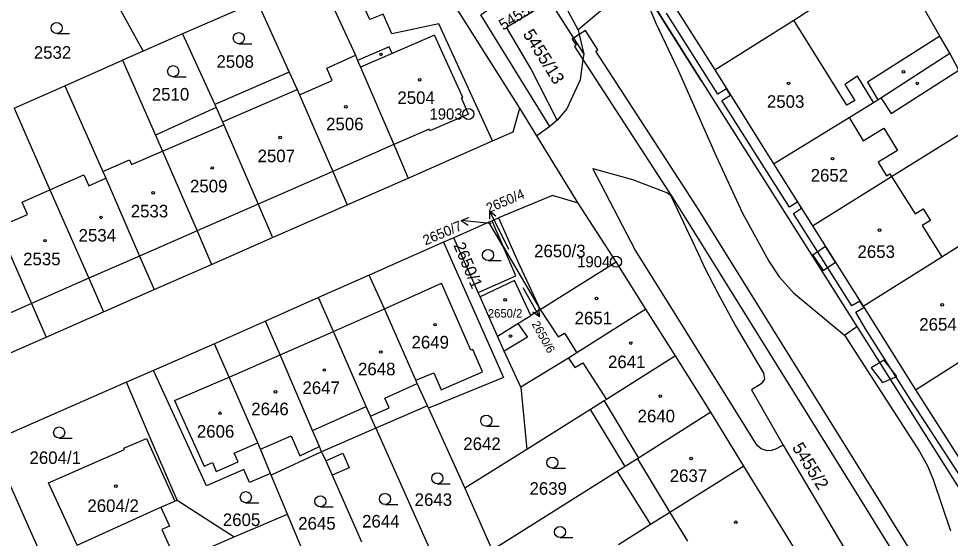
# Model space of a CAD drawing. Extents: x -821458 to -820266, y -1071458 to -1069826.
# Drawn here: x -820763.7 to -820637.8, y -1071281.9 to -1071211.7 of the extents above; entities that cross this region are included whole.
import ezdxf

# ---------------------------------------------------------------- set-up
doc = ezdxf.new("R2010")
doc.units = 0
for name, color, linetype in [('Vrstva 1', 7, 'Continuous'), ('Vrstva 13', 7, 'Continuous'), ('Vrstva 2', 7, 'Continuous'), ('Vrstva 3', 7, 'Continuous'), ('Vrstva 4', 7, 'Continuous'), ('Vrstva 5', 7, 'Continuous'), ('Vrstva 7', 7, 'Continuous'), ('Vrstva 8', 7, 'Continuous')]:
    doc.layers.add(name, color=color, linetype=linetype)

msp = doc.modelspace()

# ---------------------------------------------------------------- linework, layer by layer
at = {"layer": 'Vrstva 1'}
for p, q in [((-820695.95, -1071223.78), (-820710.73, -1071200.33)), ((-820677.69, -1071205.82), (-820669.63, -1071218.58)), ((-820751.73, -1071207.19), (-820746.84, -1071216.04)), ((-820688.08, -1071213.18), (-820691.41, -1071206.9)), ((-820680.04, -1071206.39), (-820688.08, -1071213.18)), ((-820731.44, -1071209.34), (-820741.52, -1071213.72)), ((-820731.44, -1071209.34), (-820727.11, -1071218.91)), ((-820741.52, -1071213.72), (-820746.84, -1071216.04)), ((-820741.52, -1071213.72), (-820737.19, -1071223.25)), ((-820746.84, -1071216.04), (-820749.66, -1071217.29)), ((-820757.43, -1071220.74), (-820749.66, -1071217.29)), ((-820749.66, -1071217.29), (-820745.21, -1071227.39)), ((-820669.63, -1071218.58), (-820661.69, -1071231.28)), ((-820727.11, -1071218.91), (-820737.19, -1071223.25)), ((-820764.28, -1071223.77), (-820757.43, -1071220.74)), ((-820736.99, -1071223.68), (-820745.21, -1071227.39)), ((-820737.19, -1071223.25), (-820736.99, -1071223.68)), ((-820693.68, -1071227.51), (-820695.95, -1071223.78)), ((-820691.91, -1071226.22), (-820693.68, -1071227.51)), ((-820690.91, -1071225.38), (-820691.91, -1071226.22)), ((-820688.09, -1071236.58), (-820693.68, -1071227.51)), ((-820711.07, -1071233.22), (-820699.66, -1071228.17)), ((-820661.69, -1071231.28), (-820656.41, -1071239.65)), ((-820719.29, -1071236.82), (-820711.07, -1071233.22)), ((-820729.39, -1071241.25), (-820719.29, -1071236.82)), ((-820682.97, -1071244.51), (-820688.09, -1071236.58)), ((-820699.75, -1071238.99), (-820698.83, -1071238.6)), ((-820700.17, -1071239.16), (-820704.89, -1071241.27)), ((-820700.17, -1071239.16), (-820699.75, -1071238.99)), ((-820698.24, -1071242.45), (-820700.17, -1071239.16)), ((-820699.75, -1071238.99), (-820698.24, -1071242.45)), ((-820656.41, -1071239.65), (-820649.59, -1071250.53)), ((-820737.63, -1071244.87), (-820729.39, -1071241.25)), ((-820704.89, -1071241.27), (-820706.26, -1071241.88)), ((-820701.59, -1071248.69), (-820704.89, -1071241.27)), ((-820706.26, -1071241.88), (-820716.32, -1071246.34)), ((-820698.24, -1071242.45), (-820693.22, -1071250.97)), ((-820745.37, -1071248.28), (-820737.63, -1071244.87)), ((-820693.22, -1071250.97), (-820682.97, -1071244.51)), ((-820678.97, -1071250.92), (-820682.97, -1071244.51)), ((-820716.32, -1071246.34), (-820723.16, -1071249.37)), ((-820752.2, -1071251.29), (-820745.37, -1071248.28)), ((-820701.34, -1071249.26), (-820701.59, -1071248.69)), ((-820723.16, -1071249.37), (-820730.34, -1071252.56)), ((-820698.97, -1071254.58), (-820701.34, -1071249.26)), ((-820759.98, -1071254.72), (-820752.2, -1071251.29)), ((-820693.22, -1071250.97), (-820694.5, -1071251.77)), ((-820674.96, -1071257.25), (-820678.97, -1071250.92)), ((-820649.59, -1071250.53), (-820642.52, -1071261.82)), ((-820730.34, -1071252.56), (-820737.23, -1071255.6)), ((-820771.47, -1071259.73), (-820759.98, -1071254.72)), ((-820737.23, -1071255.6), (-820745.44, -1071259.22)), ((-820670.17, -1071264.87), (-820674.96, -1071257.25)), ((-820745.44, -1071259.22), (-820749.12, -1071260.8)), ((-820749.12, -1071260.8), (-820767.46, -1071268.84)), ((-820695.83, -1071261.47), (-820695.03, -1071269.89)), ((-820642.52, -1071261.82), (-820635.34, -1071273.05)), ((-820708.45, -1071264), (-820715.43, -1071267.03)), ((-820708.32, -1071264.29), (-820708.45, -1071264)), ((-820708.32, -1071264.29), (-820703.38, -1071275.13)), ((-820686.43, -1071264.49), (-820695.03, -1071269.89)), ((-820681.76, -1071272.2), (-820686.43, -1071264.49)), ((-820665.69, -1071272.14), (-820670.17, -1071264.87)), ((-820715.43, -1071267.03), (-820722.76, -1071270.2)), ((-820715.43, -1071267.03), (-820706.24, -1071287.59)), ((-820767.46, -1071268.84), (-820760.37, -1071284.81)), ((-820722.76, -1071270.2), (-820729.57, -1071273.35)), ((-820695.03, -1071269.89), (-820703.38, -1071275.13)), ((-820681.76, -1071272.2), (-820682.81, -1071272.87)), ((-820657.82, -1071284.93), (-820665.69, -1071272.14)), ((-820729.57, -1071273.35), (-820729.66, -1071273.12)), ((-820727.37, -1071278.63), (-820729.57, -1071273.35)), ((-820682.81, -1071272.87), (-820699.73, -1071283.48)), ((-820682.81, -1071272.87), (-820678.31, -1071280.04)), ((-820703.38, -1071275.13), (-820699.73, -1071283.48)), ((-820742.6, -1071276.89), (-820742.28, -1071276.75)), ((-820742.28, -1071276.75), (-820734.54, -1071281.69)), ((-820734.54, -1071281.69), (-820727.37, -1071278.63)), ((-820724.55, -1071285.39), (-820727.37, -1071278.63)), ((-820678.31, -1071280.04), (-820682.65, -1071282.77)), ((-820738.71, -1071283.48), (-820734.54, -1071281.69))]:
    msp.add_line(p, q, dxfattribs=at)
for points in [[(-820637.88, -1071216.32), (-820639.21, -1071214.01), (-820645.44, -1071203.12)], [(-820699.66, -1071228.17), (-820706.91, -1071212.38), (-820713.26, -1071213.73), (-820714.42, -1071211.06), (-820716.25, -1071211.79), (-820717.24, -1071209.64), (-820719.73, -1071204.25)], [(-820723.18, -1071205.75), (-820720.73, -1071211.06), (-820718.17, -1071216.61), (-820717.88, -1071217.3), (-820717.48, -1071218.21), (-820712.97, -1071228.69), (-820711.07, -1071233.22)], [(-820691.91, -1071226.22), (-820701.25, -1071211.14), (-820700.1, -1071210.35), (-820693.45, -1071206.27), (-820691.41, -1071206.9)], [(-820669.63, -1071218.58), (-820658.95, -1071211.86), (-820658.33, -1071211.45), (-820656.38, -1071210.19), (-820654.76, -1071209.14), (-820653.54, -1071208.36)], [(-820690.91, -1071225.38), (-820694.5, -1071218.41), (-820697.76, -1071212.83), (-820691.91, -1071209.29), (-820688.71, -1071214.3), (-820687.34, -1071216.45)], [(-820688.08, -1071213.18), (-820687.94, -1071213.8), (-820687.34, -1071216.45)], [(-820687.34, -1071216.45), (-820687.44, -1071217.2), (-820687.82, -1071219.92), (-820689.63, -1071223.86), (-820690.91, -1071225.38)], [(-820661.69, -1071231.28), (-820651.49, -1071225.03), (-820648.17, -1071222.99), (-820647.62, -1071222.64), (-820647.2, -1071222.36), (-820637.88, -1071216.32)], [(-820633.16, -1071225.15), (-820636.66, -1071218.6), (-820637.88, -1071216.32)], [(-820727.11, -1071218.91), (-820726.06, -1071221.23), (-820725.74, -1071221.95), (-820721.25, -1071232.32), (-820719.29, -1071236.82)], [(-820757.43, -1071220.74), (-820752.32, -1071232.32), (-820751.92, -1071233.24), (-820747.36, -1071243.77), (-820745.37, -1071248.28)], [(-820736.99, -1071223.68), (-820736.12, -1071225.62), (-820735.94, -1071226.03), (-820731.32, -1071236.74), (-820729.39, -1071241.25)], [(-820764.28, -1071223.77), (-820759.48, -1071234.8), (-820754.18, -1071246.75), (-820752.2, -1071251.29)], [(-820699.66, -1071228.17), (-820696.89, -1071226.94), (-820695.95, -1071223.78)], [(-820656.41, -1071239.65), (-820645.74, -1071233.01), (-820633.16, -1071225.15)], [(-820745.21, -1071227.39), (-820744.25, -1071229.56), (-820739.57, -1071240.36), (-820737.63, -1071244.87)], [(-820688.09, -1071236.58), (-820691.56, -1071235.54), (-820698.83, -1071238.6)], [(-820649.59, -1071250.53), (-820638.94, -1071243.84), (-820637.11, -1071242.69), (-820633.8, -1071240.61), (-820632.28, -1071239.66), (-820631.69, -1071239.28), (-820628.85, -1071237.5), (-820626.61, -1071236.09)], [(-820767.92, -1071236.61), (-820767.59, -1071237.39), (-820766.79, -1071239.2), (-820766.51, -1071239.84), (-820761.95, -1071250.16), (-820759.98, -1071254.72)], [(-820698.83, -1071238.6), (-820696.28, -1071244.41), (-820693.22, -1071250.97)], [(-820706.26, -1071241.88), (-820698.18, -1071260.18), (-820708.32, -1071264.29)], [(-820701.59, -1071248.69), (-820696.5, -1071246.41), (-820698.24, -1071242.45)], [(-820708.45, -1071264), (-820709.83, -1071260.99), (-820710.04, -1071260.52), (-820714.24, -1071250.9), (-820716.32, -1071246.34)], [(-820694.5, -1071251.77), (-820696.68, -1071247.06), (-820701.34, -1071249.26)], [(-820642.52, -1071261.82), (-820631.89, -1071255.05), (-820631.65, -1071254.9), (-820628.68, -1071253.04), (-820628.17, -1071252.72), (-820619.63, -1071247.37)], [(-820715.43, -1071267.03), (-820716.16, -1071265.39), (-820716.73, -1071264.1), (-820721.13, -1071253.93), (-820723.16, -1071249.37)], [(-820678.97, -1071250.92), (-820688.27, -1071256.84), (-820689.4, -1071257.55), (-820695.83, -1071261.47)], [(-820722.76, -1071270.2), (-820723.05, -1071269.5), (-820723.97, -1071267.34), (-820728.33, -1071257.1), (-820730.34, -1071252.56)], [(-820698.97, -1071254.58), (-820696.23, -1071252.85), (-820694.5, -1071251.77)], [(-820695.83, -1071261.47), (-820698.08, -1071256.59), (-820698.97, -1071254.58)], [(-820729.66, -1071273.12), (-820730.99, -1071269.84), (-820731.35, -1071269.01), (-820735.24, -1071260.1), (-820737.23, -1071255.6)], [(-820674.96, -1071257.25), (-820684.27, -1071263.14), (-820684.56, -1071263.32), (-820686.43, -1071264.49)], [(-820729.66, -1071273.12), (-820732.47, -1071274.36), (-820733.26, -1071272.58), (-820738.29, -1071274.8), (-820745.44, -1071259.22)], [(-820742.28, -1071276.75), (-820745.91, -1071268.3), (-820749.12, -1071260.8)], [(-820670.17, -1071264.87), (-820679.93, -1071271.06), (-820680.06, -1071271.14), (-820681.76, -1071272.2)], [(-820755.79, -1071282.82), (-820759.64, -1071274.41), (-820749.39, -1071269.91), (-820749.47, -1071269.73), (-820746.4, -1071268.42), (-820742.6, -1071276.89)], [(-820722.76, -1071270.2), (-820722.18, -1071271.42), (-820721.32, -1071273.37), (-820717.36, -1071282.38)], [(-820665.69, -1071272.14), (-820675.71, -1071278.4), (-820678.31, -1071280.04)], [(-820755.79, -1071282.82), (-820745.86, -1071278.3), (-820744.49, -1071277.7), (-820742.6, -1071276.89)]]:
    msp.add_lwpolyline(points, dxfattribs=at)
at = {"layer": 'Vrstva 13'}
for points in [[(-820677.42, -1071210.57), (-820671.47, -1071220.04), (-820650.46, -1071253.28), (-820636.39, -1071275.54)], [(-820635.97, -1071274.2), (-820643.14, -1071263.21), (-820649.26, -1071253.59), (-820650.59, -1071251.34), (-820649.48, -1071250.7), (-820649.59, -1071250.53), (-820650.02, -1071249.85), (-820651.11, -1071250.49), (-820658.99, -1071238), (-820657.9, -1071237.29), (-820658.43, -1071236.44), (-820659.53, -1071237.16), (-820664.51, -1071229.33), (-820668.7, -1071222.72), (-820667.5, -1071221.98), (-820668.03, -1071221.14), (-820669.23, -1071221.87), (-820676.14, -1071210.9)]]:
    msp.add_lwpolyline(points, dxfattribs=at)
for points in [[(-820675.14, -1071236.21), (-820673.53, -1071238.72), (-820648.96, -1071278.28), (-820647.38, -1071280.83), (-820642.26, -1071289.07), (-820640.26, -1071292.3), (-820638.46, -1071291.18), (-820640.46, -1071287.95), (-820645.58, -1071279.71), (-820647.16, -1071277.16), (-820671.73, -1071237.58), (-820673.36, -1071235.06), (-820685.68, -1071216.04), (-820685.41, -1071215.87), (-820687.11, -1071213.26), (-820687.94, -1071213.8), (-820688.71, -1071214.3), (-820688.89, -1071214.42), (-820688.35, -1071215.25), (-820688.6, -1071215.42), (-820687.44, -1071217.2)], [(-820654.66, -1071242.44), (-820656.38, -1071243.61), (-820654.99, -1071245.7), (-820653.31, -1071244.59)], [(-820646.76, -1071257.8), (-820648.5, -1071258.87), (-820646.99, -1071260.85), (-820645.05, -1071260.04)]]:
    msp.add_lwpolyline(points, close=True, dxfattribs=at)
at = {"layer": 'Vrstva 3'}
for p, q in [((-820758.54, -1071213.67), (-820756.79, -1071213.67)), ((-820733.93, -1071215.04), (-820732.18, -1071215.04)), ((-820742.81, -1071219.51), (-820741.06, -1071219.51)), ((-820700.26, -1071244.36), (-820698.51, -1071244.36)), ((-820700.51, -1071266.76), (-820698.76, -1071266.76)), ((-820758.21, -1071268.35), (-820756.46, -1071268.35)), ((-820691.57, -1071272.42), (-820689.82, -1071272.42)), ((-820707.12, -1071274.53), (-820705.37, -1071274.53)), ((-820732.98, -1071277.09), (-820731.23, -1071277.09)), ((-820722.92, -1071277.64), (-820721.17, -1071277.64)), ((-820714.18, -1071277.32), (-820712.43, -1071277.32)), ((-820690.54, -1071281.79), (-820688.79, -1071281.79))]:
    msp.add_line(p, q, dxfattribs=at)
for centre in [(-820758.54, -1071212.92), (-820733.93, -1071214.29), (-820742.81, -1071218.76), (-820700.26, -1071243.61), (-820700.51, -1071266.01), (-820758.21, -1071267.6), (-820691.57, -1071271.67), (-820707.12, -1071273.78), (-820732.98, -1071276.34), (-820722.92, -1071276.89), (-820714.18, -1071276.57), (-820690.54, -1071281.04)]:
    msp.add_circle(centre, 0.75, dxfattribs=at)
at = {"layer": 'Vrstva 4'}
for p, q in [((-820680.04, -1071206.39), (-820677.58, -1071212.27)), ((-820671.47, -1071220.04), (-820680.04, -1071206.39)), ((-820677.58, -1071212.27), (-820674.58, -1071218.62)), ((-820651.78, -1071223.37), (-820658.95, -1071211.86)), ((-820707.52, -1071213.89), (-820713.22, -1071216.36)), ((-820703.68, -1071222.3), (-820707.52, -1071213.89)), ((-820639.21, -1071214.01), (-820648.99, -1071220.25)), ((-820713.62, -1071215.45), (-820717.88, -1071217.3)), ((-820713.22, -1071216.36), (-820713.62, -1071215.45)), ((-820722.04, -1071218.33), (-820718.17, -1071216.61)), ((-820713.22, -1071216.36), (-820717.48, -1071218.21)), ((-820721.31, -1071220), (-820722.04, -1071218.33)), ((-820674.58, -1071218.62), (-820669.46, -1071230.24)), ((-820645.82, -1071224.5), (-820636.66, -1071218.6)), ((-820650.33, -1071219.44), (-820652.06, -1071220.54)), ((-820648.17, -1071222.99), (-820650.33, -1071219.44)), ((-820736.12, -1071225.62), (-820726.06, -1071221.23)), ((-820725.74, -1071221.95), (-820721.31, -1071220)), ((-820671.47, -1071220.04), (-820650.46, -1071253.28)), ((-820652.06, -1071220.54), (-820650.72, -1071222.72)), ((-820648.99, -1071220.25), (-820647.62, -1071222.64)), ((-820703.86, -1071222.38), (-820703.68, -1071222.3)), ((-820702.92, -1071224.55), (-820703.86, -1071222.38)), ((-820647.2, -1071222.36), (-820645.82, -1071224.5)), ((-820650.72, -1071222.72), (-820651.78, -1071223.37)), ((-820702.92, -1071224.55), (-820708.14, -1071226.84)), ((-820744.25, -1071229.56), (-820735.94, -1071226.03)), ((-820651.49, -1071225.03), (-820649.57, -1071228.16)), ((-820708.24, -1071226.61), (-820712.97, -1071228.69)), ((-820708.14, -1071226.84), (-820708.24, -1071226.61)), ((-820649.57, -1071228.16), (-820646.79, -1071226.44)), ((-820646.79, -1071226.44), (-820644.93, -1071229.47)), ((-820712.97, -1071228.69), (-820721.25, -1071232.32)), ((-820748.42, -1071231.37), (-820744.25, -1071229.56)), ((-820644.93, -1071229.47), (-820647.55, -1071231.07)), ((-820752.32, -1071232.32), (-820748.7, -1071230.75)), ((-820748.7, -1071230.75), (-820748.42, -1071231.37)), ((-820669.46, -1071230.24), (-820665.9, -1071237.95)), ((-820647.55, -1071231.07), (-820646.42, -1071232.91)), ((-820721.25, -1071232.32), (-820731.32, -1071236.74)), ((-820686.12, -1071231.9), (-820680.75, -1071233.4)), ((-820680.37, -1071242.9), (-820686.12, -1071231.9)), ((-820759.48, -1071234.8), (-820754.87, -1071232.76)), ((-820754.87, -1071232.76), (-820754.19, -1071234.26)), ((-820754.19, -1071234.26), (-820751.92, -1071233.24)), ((-820680.75, -1071233.4), (-820676.02, -1071235.21)), ((-820646.42, -1071232.91), (-820645.97, -1071232.64)), ((-820645.97, -1071232.64), (-820645.74, -1071233.01)), ((-820645.74, -1071233.01), (-820642.58, -1071238.05)), ((-820763.2, -1071236.46), (-820759.48, -1071234.8)), ((-820676.02, -1071235.21), (-820675.66, -1071235.47)), ((-820675.66, -1071235.47), (-820675.46, -1071235.78)), ((-820675.46, -1071235.78), (-820671.89, -1071243.42)), ((-820762.48, -1071238.15), (-820763.2, -1071236.46)), ((-820731.32, -1071236.74), (-820739.57, -1071240.36)), ((-820642.58, -1071238.05), (-820641.49, -1071237.36)), ((-820641.49, -1071237.36), (-820640.51, -1071238.92)), ((-820766.51, -1071239.84), (-820762.48, -1071238.15)), ((-820665.9, -1071237.95), (-820662.32, -1071244.44)), ((-820640.51, -1071238.92), (-820641.6, -1071239.61)), ((-820641.6, -1071239.61), (-820638.94, -1071243.84)), ((-820739.57, -1071240.36), (-820747.36, -1071243.77)), ((-820747.36, -1071243.77), (-820754.18, -1071246.75)), ((-820676.7, -1071248.8), (-820680.37, -1071242.9)), ((-820671.89, -1071243.42), (-820671, -1071245.3)), ((-820662.32, -1071244.44), (-820660.94, -1071246.55)), ((-820671, -1071245.3), (-820669.23, -1071248.78)), ((-820754.18, -1071246.75), (-820761.95, -1071250.16)), ((-820714.24, -1071250.9), (-820706.56, -1071247.41)), ((-820702.6, -1071256.49), (-820706.56, -1071247.41)), ((-820660.94, -1071246.55), (-820658.99, -1071248.7)), ((-820663.89, -1071269.34), (-820676.7, -1071248.8)), ((-820669.23, -1071248.78), (-820666.82, -1071253.19)), ((-820658.99, -1071248.7), (-820652.1, -1071254.46)), ((-820761.95, -1071250.16), (-820768.88, -1071253.19)), ((-820721.13, -1071253.93), (-820714.24, -1071250.9)), ((-820693.22, -1071250.97), (-820690.78, -1071254.68)), ((-820728.33, -1071257.1), (-820721.13, -1071253.93)), ((-820696.23, -1071252.85), (-820694.92, -1071254.72)), ((-820666.82, -1071253.19), (-820663.06, -1071259.58)), ((-820652.1, -1071254.46), (-820650.46, -1071253.28)), ((-820694.92, -1071254.72), (-820698.08, -1071256.59)), ((-820690.78, -1071254.68), (-820689.94, -1071254.17)), ((-820689.94, -1071254.17), (-820688.27, -1071256.84)), ((-820652.1, -1071254.46), (-820641.96, -1071270.15)), ((-820702.32, -1071256.37), (-820702.6, -1071256.49)), ((-820701.01, -1071259.39), (-820702.32, -1071256.37)), ((-820735.24, -1071260.1), (-820728.33, -1071257.1)), ((-820689.4, -1071257.55), (-820688.56, -1071258.83)), ((-820688.56, -1071258.83), (-820687.44, -1071258.16)), ((-820687.44, -1071258.16), (-820684.27, -1071263.14)), ((-820742.61, -1071263.29), (-820735.24, -1071260.1)), ((-820710.04, -1071260.52), (-820707.58, -1071259.54)), ((-820707.58, -1071259.54), (-820706.59, -1071261.82)), ((-820706.59, -1071261.82), (-820701.01, -1071259.39)), ((-820663.06, -1071259.58), (-820662.91, -1071260.38)), ((-820714.19, -1071262.94), (-820709.83, -1071260.99)), ((-820663.35, -1071261), (-820664.65, -1071261.83)), ((-820662.91, -1071260.38), (-820663.35, -1071261)), ((-820664.65, -1071261.83), (-820660.39, -1071269.31)), ((-820742.61, -1071263.29), (-820738.6, -1071272.14)), ((-820713.6, -1071264.25), (-820714.19, -1071262.94)), ((-820684.56, -1071263.32), (-820679.93, -1071271.06)), ((-820723.97, -1071267.34), (-820716.73, -1071264.1)), ((-820716.16, -1071265.39), (-820713.6, -1071264.25)), ((-820734.54, -1071270.39), (-820731.35, -1071269.01)), ((-820730.99, -1071269.84), (-820726.88, -1071268.05)), ((-820726.88, -1071268.05), (-820725.67, -1071270.74)), ((-820725.67, -1071270.74), (-820723.05, -1071269.5)), ((-820663.36, -1071269.82), (-820663.89, -1071269.34)), ((-820662.55, -1071270.07), (-820663.36, -1071269.82)), ((-820662, -1071270.05), (-820662.55, -1071270.07)), ((-820661.52, -1071269.89), (-820662, -1071270.05)), ((-820660.39, -1071269.31), (-820661.52, -1071269.89)), ((-820660.39, -1071269.31), (-820652.05, -1071283.36)), ((-820641.96, -1071270.15), (-820640.9, -1071272.1)), ((-820736.99, -1071272.86), (-820734.03, -1071271.58)), ((-820734.03, -1071271.58), (-820734.54, -1071270.39)), ((-820722.18, -1071271.42), (-820719.89, -1071270.41)), ((-820719.89, -1071270.41), (-820719.03, -1071272.36)), ((-820680.06, -1071271.14), (-820675.71, -1071278.4)), ((-820738.6, -1071272.14), (-820737.51, -1071271.67)), ((-820737.51, -1071271.67), (-820736.99, -1071272.86)), ((-820719.03, -1071272.36), (-820721.32, -1071273.37)), ((-820640.9, -1071272.1), (-820640.15, -1071273.97)), ((-820640.15, -1071273.97), (-820637.77, -1071280.9)), ((-820744.49, -1071277.7), (-820743.3, -1071280.24)), ((-820675.71, -1071278.4), (-820673.32, -1071282.3)), ((-820743.3, -1071280.24), (-820744.32, -1071280.7)), ((-820744.32, -1071280.7), (-820742.39, -1071285.05))]:
    msp.add_line(p, q, dxfattribs=at)
at = {"layer": 'Vrstva 5'}
for centre in [(-820714.73, -1071216.49), (-820644.15, -1071218.84), (-820709.5, -1071219.93), (-820659.67, -1071220.41), (-820642.27, -1071220.41), (-820719.48, -1071223.57), (-820728.36, -1071227.73), (-820653.73, -1071230.58), (-820737.52, -1071231.84), (-820745.5, -1071235.2), (-820752.55, -1071238.52), (-820647.39, -1071240.24), (-820760.12, -1071241.67), (-820697.96, -1071249.67), (-820685.61, -1071249.48), (-820638.92, -1071250.33), (-820707.42, -1071253.02), (-820697.22, -1071254.56), (-820680.99, -1071255.51), (-820714.74, -1071256.72), (-820722.38, -1071259.15), (-820728.98, -1071262.09), (-820676.99, -1071262.69), (-820736.48, -1071265), (-820672.82, -1071271.11), (-820750.54, -1071274.84), (-820666.78, -1071279.73)]:
    msp.add_circle(centre, 0.175, dxfattribs=at)
at = {"layer": 'Vrstva 7'}
for p, q in [((-820703.89, -1071238.95), (-820702.84, -1071238.55)), ((-820698.73, -1071240.31), (-820700.09, -1071237.64)), ((-820700.09, -1071237.64), (-820699.19, -1071238.3)), ((-820700.09, -1071237.64), (-820700.08, -1071238.76)), ((-820700.9, -1071239.26), (-820703.89, -1071238.95)), ((-820703.89, -1071238.95), (-820702.94, -1071239.55)), ((-820699.85, -1071239.36), (-820700.9, -1071239.26)), ((-820697.45, -1071242.88), (-820698.73, -1071240.31)), ((-820695.56, -1071248), (-820694.8, -1071249.34)), ((-820694.8, -1071249.34), (-820693.3, -1071251.94)), ((-820693.3, -1071251.94), (-820694.23, -1071251.32)), ((-820693.3, -1071251.94), (-820693.37, -1071250.82))]:
    msp.add_line(p, q, dxfattribs=at)
at = {"layer": 'Vrstva 8'}
for centre, radius in [((-820702.92, -1071224.55), 0.75), ((-820702.92, -1071224.55), 0.03), ((-820682.97, -1071244.51), 0.75), ((-820682.97, -1071244.51), 0.03)]:
    msp.add_circle(centre, radius, dxfattribs=at)

# ---------------------------------------------------------------- texts
at = {"layer": 'Vrstva 2'}
for s, height, rotation, p in [('5455/12', 1.5, 32, (-820698.21, -1071213.3)), ('5455/13', 1.7, 302, (-820695.63, -1071213.74)), ('2650/4', 1.325, 23, (-820700.18, -1071237.96)), ('2650/7', 1.349, 23, (-820708.72, -1071242.32)), ('2650/1', 1.6, 293, (-820704.97, -1071242.28)), ('2650/6', 1.139, 299, (-820694.41, -1071252.91)), ('5455/2', 1.7, 302, (-820659.26, -1071269.62))]:
    msp.add_text(s, height=height, rotation=rotation, dxfattribs=at).set_placement(p)
for s, height, p in [('2532', 1.7, (-820761.63, -1071217.08)), ('2508', 1.7, (-820736.95, -1071218.3)), ('2510', 1.7, (-820745.69, -1071222.73)), ('2504', 1.7, (-820712.51, -1071223.19)), ('2503', 1.7, (-820662.59, -1071223.71)), ('2506', 1.7, (-820722.14, -1071226.75)), ('2507', 1.7, (-820731.4, -1071231.06)), ('2652', 1.7, (-820656.68, -1071233.68)), ('2509', 1.7, (-820740.53, -1071235.14)), ('2533', 1.7, (-820748.53, -1071238.52)), ('2534', 1.7, (-820755.58, -1071241.79)), ('2650/3', 1.7, (-820694.04, -1071243.91)), ('2653', 1.7, (-820650.35, -1071244)), ('2535', 1.7, (-820763.07, -1071244.99)), ('2650/2', 1.139, (-820700.29, -1071252.06)), ('2651', 1.7, (-820688.57, -1071252.98)), ('2654', 1.7, (-820642.01, -1071253.83)), ('2649', 1.7, (-820710.6, -1071256.24)), ('2641', 1.7, (-820684.06, -1071258.9)), ('2648', 1.7, (-820717.83, -1071259.86)), ('2647', 1.7, (-820725.34, -1071262.4)), ('2646', 1.7, (-820732.25, -1071265.26)), ('2640', 1.7, (-820680.06, -1071266.22)), ('2606', 1.7, (-820739.6, -1071268.29)), ('2642', 1.7, (-820703.61, -1071269.97)), ('2604/1', 1.7, (-820762.21, -1071271.85)), ('2637', 1.7, (-820675.72, -1071274.29)), ('2639', 1.7, (-820694.66, -1071276.01)), ('2604/2', 1.7, (-820754.39, -1071278.34)), ('2643', 1.7, (-820710.18, -1071277.52)), ('2605', 1.7, (-820736.09, -1071280.24)), ('2645', 1.7, (-820725.91, -1071280.73)), ('2644', 1.7, (-820717.28, -1071280.44))]:
    msp.add_text(s, height=height, dxfattribs=at).set_placement(p)
at = {"layer": 'Vrstva 8'}
for s, p in [('1903', (-820708.17, -1071225.3)), ('1904', (-820688.22, -1071245.26))]:
    msp.add_text(s, height=1.5, dxfattribs=at).set_placement(p)

doc.saveas('drawing.dxf')
